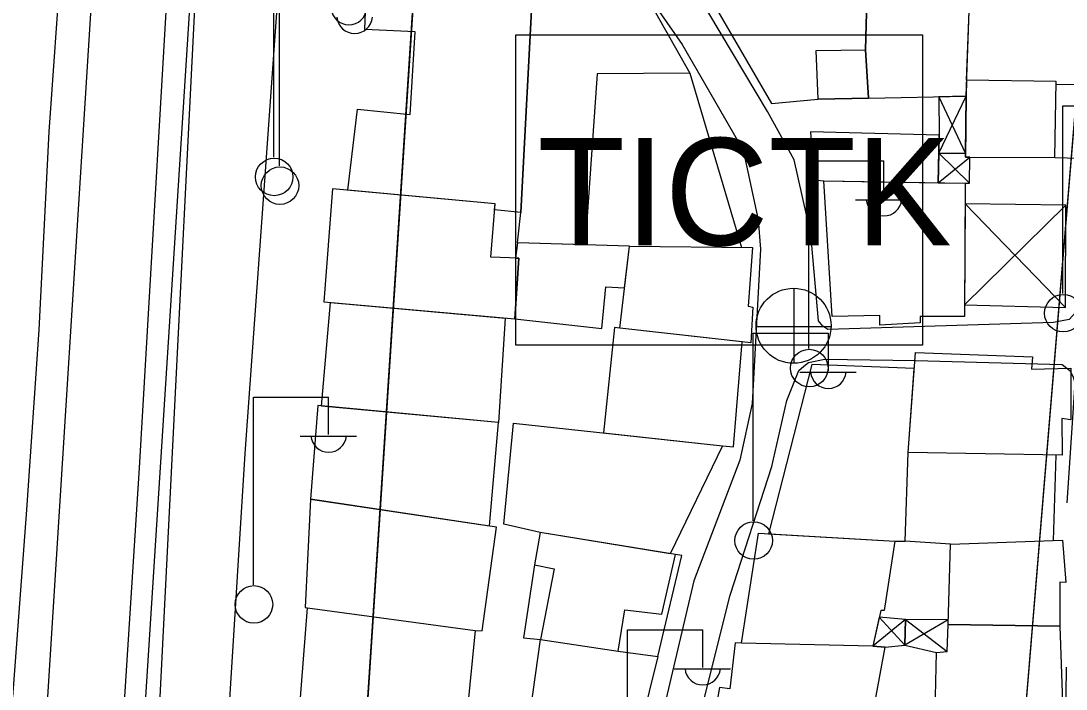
# Model space of a CAD drawing. Extents: x 417997 to 421451, y 4451742 to 4455216.
# Drawn here: x 420096.3 to 420193.8, y 4453236.4 to 4453298.8 of the extents above; entities that cross this region are included whole.
import ezdxf

# ---------------------------------------------------------------- set-up
doc = ezdxf.new("R2010")
doc.units = 0
for name, color, linetype in [('ADAKENARI', 7, 'Continuous'), ('B_Mesken', 7, 'Continuous'), ('B_Sundurma', 7, 'Continuous'), ('B_Teras', 7, 'Continuous'), ('KALDIRIM', 7, 'Continuous'), ('LJ_SEMBOL', 7, 'Continuous'), ('PL_TURZM', 7, 'Continuous'), ('RAYLI_TOPLU_TAŞIMA_HATTI', 7, 'Continuous'), ('S_Elektrik_Diregi', 7, 'Continuous'), ('S_Rogar_Kapagi', 7, 'Continuous'), ('Sinir_Duvar_tek_tarafa_ait', 7, 'Continuous'), ('TR_TİC_TURIZM_K', 7, 'Continuous'), ('Yol_Sose', 7, 'Continuous')]:
    doc.layers.add(name, color=color, linetype=linetype)

msp = doc.modelspace()

# ---------------------------------------------------------------- linework, layer by layer
at = {"layer": 'ADAKENARI'}
for p, q in [((420127.48, 4453217.492), (420140.516, 4453416.737)), ((420127.48, 4453217.492), (420140.516, 4453416.737)), ((420188.211, 4453212.56), (420200.344, 4453358.96)), ((420188.211, 4453212.56), (420200.344, 4453358.96))]:
    msp.add_line(p, q, dxfattribs=at)
at = {"layer": 'B_Mesken'}
for points in [[(420142.949, 4453280.886), (420140.487, 4453281.128), (420140.531, 4453281.695), (420126.81, 4453282.97), (420127.698, 4453290.537), (420132.623, 4453290.034), (420133.083, 4453297.737), (420128.376, 4453297.967), (420128.595, 4453303.721), (420144.084, 4453302.752)], [(420148.947, 4453277.862), (420142.626, 4453278.047), (420142.949, 4453280.886), (420144.084, 4453302.752), (420153.208, 4453302.182), (420154.053, 4453302.161), (420158.696, 4453293.896), (420150.064, 4453293.814)], [(420175.091, 4453296.057), (420175.186, 4453299.526), (420161.1, 4453300.028), (420166.319, 4453291.065), (420170.682, 4453291.448), (420175.376, 4453291.562)], [(420175.376, 4453291.562), (420184.466, 4453291.733), (420184.753, 4453299.685), (420175.186, 4453299.526), (420175.091, 4453296.057)], [(420184.753, 4453299.685), (420194.96, 4453299.548), (420195.046, 4453292.785), (420192.881, 4453292.826), (420192.886, 4453293.103), (420184.519, 4453293.222)], [(420195.046, 4453292.785), (420192.881, 4453292.826), (420192.886, 4453293.103), (420184.519, 4453293.222), (420184.466, 4453291.733), (420184.407, 4453286.04), (420192.74, 4453286.019), (420195.033, 4453285.968)], [(420181.875, 4453283.67), (420181.953, 4453288.113), (420169.953, 4453288.425), (420170.272, 4453283.951), (420171.214, 4453283.849)], [(420171.214, 4453283.849), (420184.386, 4453283.629), (420184.33, 4453271.197), (420180.174, 4453271.189), (420180.189, 4453270.609), (420176.415, 4453270.389), (420176.432, 4453271.271), (420171.97, 4453271.201)], [(420142.387, 4453270.967), (420142.765, 4453276.618), (420140.142, 4453276.715), (420140.531, 4453281.695), (420125.373, 4453283.103), (420124.575, 4453272.554)], [(420142.626, 4453278.047), (420142.439, 4453276.63), (420142.765, 4453276.618), (420142.387, 4453270.967), (420150.484, 4453270.059), (420150.86, 4453273.954), (420152.624, 4453273.862), (420153.079, 4453277.741)], [(420152.184, 4453270.116), (420153.079, 4453277.741), (420164.546, 4453277.622), (420164.149, 4453272.139), (420164.572, 4453272.075), (420164.395, 4453268.747)], [(420124.342, 4453262.84), (420125.176, 4453272.501), (420141.48, 4453271.047), (420140.872, 4453261.311)], [(420151.668, 4453270.178), (420150.658, 4453260.326), (420161.764, 4453259.131), (420162.788, 4453259.048), (420163.581, 4453268.839), (420152.184, 4453270.116)], [(420179.075, 4453258.498), (420179.739, 4453267.835), (420190.65, 4453267.421), (420190.574, 4453266.285), (420194.228, 4453266.375), (420194.229, 4453261.551), (420193.386, 4453261.667), (420193.428, 4453258.256)], [(420177.813, 4453250.24), (420178.792, 4453250.226), (420179.075, 4453258.498), (420179.632, 4453266.324), (420170.079, 4453266.716), (420166.034, 4453250.919)], [(420123.995, 4453262.873), (420123.313, 4453254.139), (420140.024, 4453251.65), (420140.872, 4453261.311)], [(420144.759, 4453251.028), (420141.365, 4453251.819), (420142.257, 4453261.23), (420161.764, 4453259.131), (420156.864, 4453249.064)], [(420138.684, 4453241.901), (420139.324, 4453241.869), (420140.668, 4453251.554), (420123.313, 4453254.139), (420122.832, 4453244.062), (420123.027, 4453244.009)], [(420152.034, 4453239.976), (420155.729, 4453239.47), (420157.952, 4453248.909), (420157.374, 4453248.981), (420144.759, 4453251.028), (420144.211, 4453248.022), (420143.175, 4453241.224), (420144.783, 4453241.062)], [(420163.52, 4453240.717), (420165.105, 4453250.972), (420177.813, 4453250.24), (420176.835, 4453243.772), (420176.518, 4453243.765), (420175.762, 4453240.428)], [(420182.783, 4453242.45), (420183.011, 4453249.966), (420193.471, 4453250.338), (420193.786, 4453246.383), (420193.202, 4453246.421), (420193.206, 4453242.298)], [(420122.311, 4453234.437), (420123.027, 4453244.009), (420138.684, 4453241.901), (420137.677, 4453231.835)], [(420181.596, 4453234.363), (420181.71, 4453239.836), (420182.713, 4453239.929), (420182.783, 4453242.45), (420193.206, 4453242.298), (420193.503, 4453234.301)], [(420144.941, 4453230.813), (420143.377, 4453231.081), (420144.783, 4453241.062), (420152.034, 4453239.976), (420155.729, 4453239.47), (420153.301, 4453229.69)], [(420163.52, 4453240.717), (420162.928, 4453240.741), (420162.428, 4453236.457), (420161.463, 4453236.578), (420160.704, 4453232.25), (420166.747, 4453231.409), (420175.088, 4453230.421), (420176.921, 4453240.336), (420175.762, 4453240.428)]]:
    msp.add_lwpolyline(points, close=True, dxfattribs=at)
at = {"layer": 'B_Sundurma'}
for p, q in [((420181.923, 4453286.436), (420184.466, 4453291.733)), ((420181.936, 4453291.686), (420184.411, 4453286.389)), ((420181.875, 4453283.67), (420184.828, 4453286.039)), ((420184.778, 4453283.624), (420181.923, 4453286.436)), ((420184.335, 4453272.272), (420193.781, 4453281.558)), ((420193.741, 4453272.024), (420184.377, 4453281.69)), ((420178.804, 4453242.931), (420175.762, 4453240.428)), ((420176.376, 4453243.135), (420178.762, 4453240.545)), ((420182.797, 4453242.907), (420178.762, 4453240.545)), ((420178.804, 4453242.931), (420182.713, 4453239.929))]:
    msp.add_line(p, q, dxfattribs=at)
for points in [[(420181.936, 4453291.686), (420181.953, 4453288.113), (420181.923, 4453286.436), (420184.411, 4453286.389), (420184.466, 4453291.733)], [(420181.875, 4453283.67), (420184.386, 4453283.629), (420184.778, 4453283.624), (420184.828, 4453286.039), (420184.407, 4453286.04), (420184.411, 4453286.389), (420181.923, 4453286.436)], [(420184.335, 4453272.272), (420193.741, 4453272.024), (420193.781, 4453281.558), (420184.377, 4453281.69)], [(420178.804, 4453242.931), (420176.376, 4453243.135), (420175.762, 4453240.428), (420176.921, 4453240.336), (420178.762, 4453240.545)], [(420182.797, 4453242.907), (420178.804, 4453242.931), (420178.762, 4453240.545), (420181.71, 4453239.836), (420182.713, 4453239.929), (420182.783, 4453242.45)]]:
    msp.add_lwpolyline(points, close=True, dxfattribs=at)
at = {"layer": 'B_Teras'}
for points in [[(420175.376, 4453291.562), (420170.682, 4453291.448), (420170.473, 4453295.987), (420175.091, 4453296.057)], [(420184.519, 4453293.222), (420184.466, 4453291.733), (420184.407, 4453286.04), (420192.74, 4453286.019), (420192.886, 4453293.103)], [(420144.783, 4453241.062), (420152.034, 4453239.976), (420152.632, 4453243.838), (420156.094, 4453243.41), (420157.374, 4453248.981), (420144.759, 4453251.028), (420144.211, 4453248.022), (420146.06, 4453247.668)]]:
    msp.add_lwpolyline(points, close=True, dxfattribs=at)
at = {"layer": 'KALDIRIM'}
msp.add_line((420119.655, 4453419.529), (420103.354, 4453163.658), dxfattribs=at)
msp.add_line((420119.655, 4453419.529), (420103.354, 4453163.658), dxfattribs=at)
at = {"layer": 'LJ_SEMBOL'}
msp.add_lwpolyline([(420142.465, 4453297.449), (420180.397, 4453297.449), (420180.397, 4453268.512), (420142.465, 4453268.512)], close=True, dxfattribs=at)
msp.add_lwpolyline([(420142.465, 4453297.449), (420180.397, 4453297.449), (420180.397, 4453268.512), (420142.465, 4453268.512)], close=True, dxfattribs=at)
at = {"layer": 'PL_TURZM'}
msp.add_lwpolyline([(420137.291, 4453367.443), (420127.48, 4453217.492), (420127.056, 4453211.006), (420187.534, 4453206.093), (420188.211, 4453212.56), (420200.344, 4453358.96), (420201.047, 4453367.443), (420137.291, 4453367.443)], dxfattribs=at)
msp.add_lwpolyline([(420137.291, 4453367.443), (420127.48, 4453217.492), (420127.056, 4453211.006), (420187.534, 4453206.093), (420188.211, 4453212.56), (420200.344, 4453358.96), (420201.047, 4453367.443), (420137.291, 4453367.443)], dxfattribs=at)
at = {"layer": 'RAYLI_TOPLU_TAŞIMA_HATTI'}
msp.add_line((420093.717, 4453154.804), (420103.358, 4453307.789), dxfattribs=at)
msp.add_line((420093.717, 4453154.804), (420103.358, 4453307.789), dxfattribs=at)
at = {"layer": 'S_Elektrik_Diregi'}
for p, q in [((420119.902, 4453286.04), (420119.902, 4453303.54)), ((420120.438, 4453285.229), (420120.438, 4453302.729)), ((420193.5, 4453273.33), (420193.5, 4453290.83)), ((420193.5, 4453290.83), (420200.5, 4453290.83)), ((420169.805, 4453268.214), (420169.805, 4453285.714)), ((420169.805, 4453285.714), (420176.805, 4453285.714)), ((420176.805, 4453282.214), (420176.805, 4453285.714)), ((420174.145, 4453282.074), (420179.395, 4453282.074)), ((420164.623, 4453252.126), (420164.623, 4453269.627)), ((420164.623, 4453269.627), (420171.623, 4453269.627)), ((420171.623, 4453266.127), (420171.623, 4453269.627)), ((420168.963, 4453265.987), (420174.213, 4453265.987)), ((420118.012, 4453246.171), (420118.012, 4453263.671)), ((420118.012, 4453263.671), (420125.012, 4453263.671)), ((420125.012, 4453260.171), (420125.012, 4453263.671)), ((420122.352, 4453260.031), (420127.602, 4453260.031)), ((420152.904, 4453224.465), (420152.904, 4453241.965)), ((420152.904, 4453241.965), (420159.904, 4453241.965)), ((420159.904, 4453238.465), (420159.904, 4453241.965)), ((420157.244, 4453238.325), (420162.494, 4453238.325))]:
    msp.add_line(p, q, dxfattribs=at)
for centre in [(420119.938, 4453284.205), (420120.474, 4453283.393), (420193.536, 4453271.495), (420169.841, 4453266.379), (420164.659, 4453250.291), (420118.048, 4453244.336)]:
    msp.add_circle(centre, 1.75, dxfattribs=at)
for centre in [(420126.903, 4453300.053), (420127.439, 4453299.241), (420176.806, 4453282.227), (420171.623, 4453266.139), (420125.013, 4453260.184), (420159.905, 4453238.478)]:
    msp.add_arc(centre, 1.658, 184.83843, 355.14641, dxfattribs=at)
at = {"layer": 'S_Rogar_Kapagi'}
for p, q in [((420168.431, 4453266.795), (420168.431, 4453273.795)), ((420164.861, 4453270.26), (420171.861, 4453270.26))]:
    msp.add_line(p, q, dxfattribs=at)
msp.add_circle((420168.378, 4453270.324), 3.5, dxfattribs=at)
at = {"layer": 'Sinir_Duvar_tek_tarafa_ait'}
for points in [[(420158.696, 4453293.896), (420163.521, 4453277.632)], [(420192.848, 4453258.266), (420192.579, 4453250.306)], [(420183.011, 4453249.966), (420178.792, 4453250.226)]]:
    msp.add_lwpolyline(points, dxfattribs=at)
at = {"layer": 'TR_TİC_TURIZM_K'}
for points in [[(420137.291, 4453367.443), (420127.48, 4453217.492), (420127.056, 4453211.006), (420187.534, 4453206.093), (420188.211, 4453212.56), (420200.344, 4453358.96), (420201.047, 4453367.443), (420137.291, 4453367.443)], [(420137.291, 4453367.443), (420127.48, 4453217.492), (420127.056, 4453211.006), (420187.534, 4453206.093), (420188.211, 4453212.56), (420200.344, 4453358.96), (420201.047, 4453367.443), (420137.291, 4453367.443)], [(420142.465, 4453268.512), (420142.465, 4453297.449), (420180.397, 4453297.449), (420180.397, 4453268.512), (420142.465, 4453268.512)], [(420142.465, 4453268.512), (420142.465, 4453297.449), (420180.397, 4453297.449), (420180.397, 4453268.512), (420142.465, 4453268.512)]]:
    msp.add_lwpolyline(points, dxfattribs=at)
at = {"layer": 'Yol_Sose'}
for points in [[(420092.823, 4453039.054), (420096.022, 4453083.847), (420099.453, 4453141.77), (420103.383, 4453194.978), (420107.36, 4453257.077), (420110.691, 4453314.001), (420114.066, 4453357.57), (420116.774, 4453400.143), (420118.894, 4453435.863)], [(420115.809, 4453362.207), (420115.786, 4453343.243), (420112.792, 4453305.518), (420110.197, 4453254.193), (420108.783, 4453225.867), (420106.691, 4453193.825), (420104.001, 4453158.932), (420103.032, 4453150.301), (420102.217, 4453132.257), (420101.235, 4453101.842), (420099.115, 4453069.243), (420096.73, 4453043.991)], [(420102.175, 4453338.205), (420102.12, 4453337.414), (420101.093, 4453320.482), (420100.06, 4453304.672), (420098.919, 4453288.404), (420097.996, 4453269.944), (420096.833, 4453253.167), (420095.523, 4453235.669), (420094.393, 4453216.02), (420093.128, 4453199.547), (420091.965, 4453183.24), (420091.248, 4453170.042), (420090.147, 4453154.092), (420089.167, 4453139.973), (420087.999, 4453122.918), (420087.006, 4453106.147), (420086.025, 4453089.336), (420084.931, 4453073.379), (420083.882, 4453057.672), (420082.855, 4453041.522), (420082.701, 4453039.231)], [(420114.377, 4453216.048), (420115.788, 4453235.478), (420117.229, 4453258.422), (420118.817, 4453280.383), (420120.744, 4453307.39), (420121.694, 4453329.185)], [(420194.893, 4453286.387), (420194.712, 4453271.586), (420194.079, 4453270.9), (420192.611, 4453270.643), (420171.569, 4453269.976), (420171.121, 4453270.286), (420170.689, 4453270.792), (420169.979, 4453278.873), (420168.439, 4453285.794), (420165.962, 4453290.299), (420160.486, 4453299.467), (420152.306, 4453311.637), (420152.129, 4453312.269), (420152.105, 4453313.111), (420152.503, 4453313.867), (420152.925, 4453314.229), (420153.678, 4453314.544), (420157.901, 4453314.564), (420182.946, 4453314.201), (420193.252, 4453314.334), (420194.416, 4453314.216), (420194.873, 4453313.269), (420195.365, 4453305.491)], [(420146.124, 4453313.619), (420157.994, 4453296.57), (420163.669, 4453286.717), (420165.091, 4453280.206), (420165.292, 4453277.457), (420164.51, 4453263.06), (420163.354, 4453257.783), (420159.08, 4453246.539), (420152.748, 4453219.594)], [(420193.809, 4453238.478), (420193.547, 4453218.435), (420193.564, 4453216.36), (420193.1, 4453216.141), (420192.217, 4453216.177), (420172.722, 4453216.578), (420157.476, 4453217.232), (420157.166, 4453217.414), (420156.916, 4453217.722), (420156.727, 4453218.359), (420158.197, 4453228.188), (420162.478, 4453245.209), (420166.361, 4453257.205), (420167.761, 4453263.344), (420168.882, 4453266.139), (420169.325, 4453266.547), (420169.786, 4453266.894), (420171.301, 4453267.217), (420179.757, 4453267.098), (420193.416, 4453266.698), (420194.136, 4453266.138), (420194.463, 4453265.567), (420194.616, 4453265.007), (420193.851, 4453253.82)]]:
    msp.add_lwpolyline(points, dxfattribs=at)

# ---------------------------------------------------------------- texts
at = {"layer": 'LJ_SEMBOL'}
msp.add_text('TICTK', height=10, dxfattribs=at).set_placement((420144.492, 4453277.832))
msp.add_text('TICTK', height=10, dxfattribs=at).set_placement((420144.492, 4453277.832))

doc.saveas('drawing.dxf')
